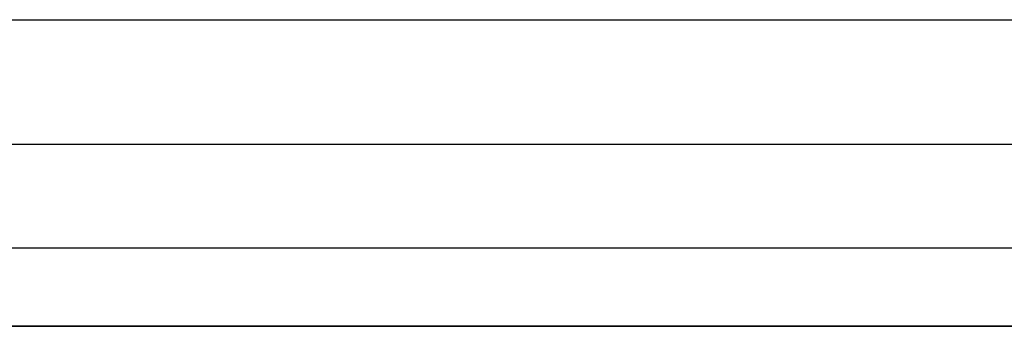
# Model space of a CAD drawing. Header units: millimetres. Extents: x -203 to 111, y 390 to 458.
# Tile 328 of 656: x -125.52 to -121.52, y 444.26 to 445.51. Entities that reach past the tile are written whole.
import ezdxf

# ---------------------------------------------------------------- set-up
doc = ezdxf.new("R2010")
doc.units = ezdxf.units.MM
doc.header["$MEASUREMENT"] = 0
doc.layers.add('Predefinito', color=5, linetype='Continuous')

msp = doc.modelspace()

# ---------------------------------------------------------------- linework, layer by layer
at = {"layer": 'Predefinito'}
for points in [[(-143.398, 445.5098), (-97.7099, 445.5098)], [(-97.554, 445.0024), (-143.554, 445.0024)], [(-143.398, 444.5826), (-97.7099, 444.5826)], [(-102.054, 444.264), (-139.054, 444.264)], [(-139.054, 444.264), (-102.054, 444.264)]]:
    msp.add_lwpolyline(points, dxfattribs=at)

doc.saveas('drawing.dxf')
